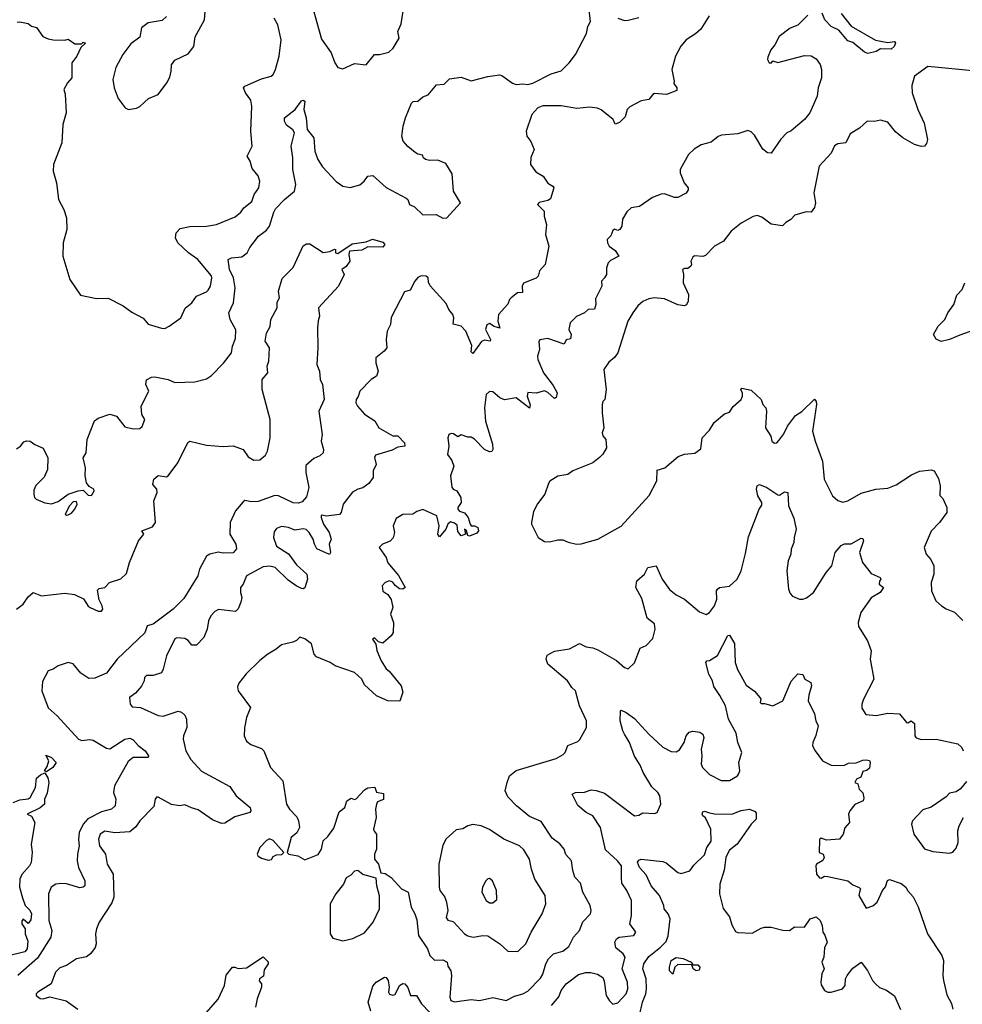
# Model space of a CAD drawing. Extents: x 1839239 to 1929705, y 762242 to 910352.
# Tile 263 of 429: x 1907604 to 1913263, y 829703 to 835615. Entities that reach past the tile are written whole.
import ezdxf

# ---------------------------------------------------------------- set-up
doc = ezdxf.new("R2010")
doc.units = 0

msp = doc.modelspace()

# ---------------------------------------------------------------- linework, layer by layer
at = {"layer": '0CON10XD'}
for points in [[(1907689.5, 832790.5), (1907688.8, 832765), (1907694, 832745), (1907703.3, 832735), (1907755, 832713.3), (1907795, 832708), (1907835, 832722), (1907895, 832766), (1907955, 832786.7), (1907985, 832790), (1908015, 832760), (1908035, 832757.5), (1908051.2, 832785), (1908048.8, 832795), (1908021.9, 832811.9), (1908004.5, 832834.5), (1907996.5, 832875), (1908000, 832925), (1907986, 832984), (1908004, 833015), (1908008.6, 833095), (1908053.6, 833206.4), (1908075, 833222), (1908145, 833246.2), (1908185, 833233.8), (1908235, 833170), (1908285, 833157.8), (1908325, 833159.4), (1908338.5, 833171.5), (1908356.4, 833215), (1908337.5, 833245), (1908334.4, 833295), (1908380, 833385), (1908360.8, 833425), (1908365, 833452.5), (1908395, 833467.5), (1908415, 833470), (1908495, 833453.8), (1908535, 833436), (1908655, 833440), (1908725, 833458.8), (1908755, 833478.8), (1908827.4, 833552.6), (1908876.5, 833615), (1908881.3, 833655), (1908898.9, 833701.1), (1908902.1, 833752.1), (1908867.3, 833815), (1908859.4, 833855), (1908887.1, 833915), (1908898.2, 834005), (1908888.2, 834065), (1908864.7, 834115), (1908855.6, 834174.4), (1908875, 834185.6), (1908938.1, 834191.9), (1908968.8, 834215), (1908985, 834246.7), (1909038, 834315), (1909085, 834351.1), (1909104.8, 834375.2), (1909129.8, 834460.2), (1909140.8, 834479.2), (1909194.4, 834535), (1909254.4, 834585), (1909262.3, 834625), (1909244.7, 834714.7), (1909244.6, 834785.4), (1909234.6, 834855), (1909254, 834935), (1909244.2, 834954.2), (1909205, 834981.2), (1909194.4, 835005), (1909194.4, 835025), (1909258, 835075), (1909295, 835127.5), (1909305, 835132.5), (1909316.2, 835125), (1909310.6, 835075), (1909323.3, 835025), (1909330.4, 834955), (1909369.2, 834905), (1909376, 834825), (1909393.9, 834775), (1909421.9, 834731.9), (1909505, 834642.7), (1909545, 834614.5), (1909587.3, 834607.3), (1909646.6, 834623.4), (1909673.1, 834645), (1909695, 834675.8), (1909725, 834679.4), (1909805, 834607.5), (1909925, 834544.2), (1909934.5, 834534.5), (1909944.4, 834504.4), (1909975, 834491.9), (1910025, 834442.5), (1910104.4, 834444.4), (1910145, 834422.5), (1910168.8, 834425), (1910250, 834515), (1910207.8, 834585), (1910199.5, 834689.5), (1910161.4, 834751.4), (1910115, 834772.1), (1910065, 834770), (1910041.2, 834775), (1910029.2, 834785), (1910022.5, 834802.5), (1909995, 834807.8), (1909978.5, 834818.5), (1909933.3, 834853.3), (1909907.1, 834885), (1909899.2, 834915), (1909907.1, 834975), (1909920, 835025), (1909956.6, 835113.4), (1909965.7, 835124.3), (1909995, 835126), (1910025, 835150.8), (1910056.6, 835163.4), (1910105.6, 835224.4), (1910151.9, 835228.1), (1910185, 835260), (1910255, 835269.7), (1910315, 835247.5), (1910415, 835273.1), (1910485, 835283.6), (1910499.5, 835279.5), (1910563.1, 835233.1), (1910585.3, 835225.3), (1910625, 835229.7), (1910655, 835225.9), (1910685, 835233.6), (1910795, 835289.2), (1910855, 835308.5), (1910901.9, 835355), (1910941.4, 835405), (1911007.3, 835532.7), (1911013.8, 835575), (1911030, 835605), (1911022.5, 835675)], [(1908485.7, 835634.3), (1908459.5, 835610.5), (1908375, 835596.2), (1908335, 835566.2), (1908325, 835510), (1908270.9, 835469.1), (1908222.5, 835405), (1908181.1, 835328.9), (1908162.9, 835255), (1908172, 835205), (1908195, 835142.5), (1908237.5, 835085), (1908256.4, 835076.4), (1908305, 835083.3), (1908325, 835093.8), (1908377.9, 835142.1), (1908435, 835165.8), (1908487.1, 835235), (1908505, 835270), (1908514.3, 835305), (1908515.9, 835344.1), (1908535, 835372.5), (1908615, 835410), (1908650, 835455), (1908658.3, 835511.7), (1908713.3, 835615), (1908716.7, 835665)], [(1909364.3, 835685), (1909415, 835497.5), (1909474, 835415), (1909495.8, 835355.8), (1909515, 835328.8), (1909545, 835320), (1909615, 835352), (1909685, 835343.8), (1909734.3, 835405.7), (1909765, 835406.2), (1909820.5, 835419.5), (1909845.7, 835444.3), (1909881.4, 835505), (1909873.3, 835545), (1909895, 835590), (1909906.1, 835666.1)], [(1907590, 835600), (1907605, 835602.5), (1907655, 835591.2), (1907675, 835576.7), (1907705, 835567.5), (1907743.6, 835513.6), (1907775, 835500), (1907805, 835493.3), (1907875, 835492.5), (1907895, 835497.5), (1907935, 835470), (1907975, 835470), (1907985, 835480), (1908000, 835475), (1907971.7, 835448.3), (1907946.7, 835395), (1907917.5, 835355), (1907917.5, 835265), (1907892, 835235), (1907870, 835195), (1907877.3, 835167.3), (1907882.5, 835055), (1907864.1, 834985.9), (1907858.1, 834875), (1907806.5, 834745), (1907805.6, 834705), (1907825.5, 834635), (1907837.8, 834535), (1907869.2, 834475), (1907884.3, 834425), (1907887.5, 834355), (1907864.2, 834275), (1907864, 834195), (1907904.4, 834054.4), (1907970, 833960), (1908065, 833941.2), (1908135, 833943.3), (1908225, 833896), (1908277.9, 833857.9), (1908345, 833822.5), (1908375, 833787.5), (1908455, 833762), (1908475, 833761.2), (1908502.5, 833775), (1908572.5, 833825), (1908597.7, 833882.3), (1908636.7, 833915), (1908665.8, 833954.2), (1908725, 833980.8), (1908735, 833990.8), (1908750.5, 834015), (1908756.7, 834065), (1908755, 834076.2), (1908672.9, 834175), (1908617.1, 834215), (1908553.1, 834275), (1908539.5, 834305), (1908544.4, 834335), (1908568.3, 834361.7), (1908626.2, 834373.8), (1908725.5, 834374.5), (1908785, 834384.4), (1908898.5, 834431.5), (1908931.2, 834458.8), (1908950, 834485), (1908997.5, 834522.5), (1909012.2, 834565), (1909039.4, 834605), (1909045.6, 834645), (1909036.7, 834676.7), (1909000.5, 834720.5), (1908987.5, 834765), (1908969.2, 834795), (1908998.9, 834855), (1908991.1, 834945), (1908998.6, 835095), (1908991.4, 835131.4), (1908960, 835175), (1908947.5, 835205), (1908955, 835215.6), (1909055, 835260.4), (1909114.4, 835275.6), (1909126, 835285), (1909140, 835315), (1909161.2, 835395), (1909174.7, 835495), (1909154.7, 835585), (1909132.8, 835625)], [(1911742.4, 835637.6), (1911692.6, 835557.4), (1911660.7, 835529.3), (1911605.5, 835494.5), (1911573, 835457), (1911541.5, 835395), (1911518.9, 835315), (1911533.6, 835246.4), (1911531.7, 835231.7), (1911550, 835205), (1911549.3, 835190.7), (1911486.1, 835166.1), (1911415, 835171.2), (1911404.1, 835165.9), (1911380, 835135), (1911335, 835127.5), (1911267.5, 835092.5), (1911250.6, 835075), (1911238.3, 835031.7), (1911215, 835007.5), (1911205, 834997.5), (1911178.3, 834988.3), (1911166.7, 835015), (1911095, 835074), (1911073, 835083), (1911025, 835089.5), (1910948.1, 835081.9), (1910855, 835097.6), (1910745, 835097.2), (1910714.8, 835085.2), (1910677.8, 835045), (1910643.8, 834945), (1910649.2, 834915), (1910672.7, 834882.7), (1910693.6, 834836.4), (1910672.4, 834787.6), (1910670.9, 834745), (1910701.7, 834701.7), (1910746.9, 834675), (1910775, 834634.2), (1910805.6, 834615.6), (1910810.8, 834605), (1910790.5, 834539.5), (1910775, 834529.2), (1910722.3, 834517.7), (1910712.5, 834505), (1910753.3, 834465), (1910752.5, 834435), (1910765.8, 834385), (1910760, 834325), (1910780.8, 834255), (1910758.6, 834145), (1910723.9, 834106.1), (1910716.7, 834075), (1910705, 834062), (1910627.8, 834032.2), (1910620.5, 834015), (1910623, 833977), (1910592.5, 833975), (1910553.8, 833945), (1910544, 833935), (1910534, 833906), (1910478, 833845), (1910473.6, 833805), (1910486.9, 833763.1), (1910453, 833773), (1910425, 833791.2), (1910407.7, 833782.3), (1910401.4, 833755), (1910430, 833695), (1910427.5, 833685), (1910395, 833690.6), (1910376.6, 833683.4), (1910325, 833610), (1910315, 833620), (1910318.3, 833658.3), (1910282.5, 833745), (1910253.7, 833773.7), (1910205.9, 833785.9), (1910210.5, 833825), (1910204.4, 833845), (1910180, 833875), (1910165, 833911.2), (1910067.7, 834017.7), (1910058, 834038), (1910056.5, 834065), (1910045.3, 834075.3), (1910015, 834077.1), (1909995, 834067.5), (1909976.2, 834045), (1909948.3, 833991.7), (1909915, 833980), (1909835, 833827.5), (1909829.2, 833785), (1909810.8, 833745), (1909804.2, 833695), (1909807.5, 833645), (1909792.5, 833625), (1909742.5, 833585), (1909741.4, 833555), (1909757.1, 833505), (1909746, 833475), (1909715, 833453.8), (1909646, 833385), (1909636.9, 833353.1), (1909624.2, 833335), (1909622.2, 833315), (1909631.4, 833295), (1909675, 833245.7), (1909735.4, 833205.4), (1909760, 833165), (1909845, 833116), (1909875, 833115.7), (1909913.3, 833075), (1909916, 833054), (1909875, 833048.8), (1909839.7, 833030.3), (1909740.5, 832999.5), (1909734.3, 832985.7), (1909743.3, 832945), (1909725.7, 832905), (1909726.2, 832865), (1909700.8, 832829.2), (1909665, 832804), (1909635, 832795.8), (1909602.2, 832777.8), (1909546.2, 832705), (1909533.8, 832655), (1909525, 832643.3), (1909444.2, 832634.2), (1909420.7, 832639.3), (1909414.2, 832635.8), (1909414.2, 832625.8), (1909427.5, 832585), (1909462.2, 832535), (1909474.2, 832495), (1909461.2, 832465), (1909469.5, 832415), (1909465, 832403.1), (1909388.5, 832438.5), (1909373.1, 832465), (1909365.4, 832495.4), (1909341.9, 832535), (1909323.6, 832553.6), (1909305, 832557.5), (1909255, 832549.4), (1909217.5, 832565), (1909175, 832570.8), (1909145, 832559.2), (1909131.1, 832538.9), (1909128.1, 832505), (1909145, 832454.4), (1909217.1, 832407.1), (1909265, 832340.8), (1909327.5, 832285), (1909332, 832255), (1909315, 832203.3), (1909305, 832196.7), (1909295, 832198.8), (1909263.8, 832215), (1909215, 832250), (1909138, 832325), (1909105, 832333.5), (1909065, 832330.5), (1908965.8, 832275), (1908946, 832225), (1908930, 832205), (1908930, 832175), (1908938.6, 832145), (1908932.5, 832117.5), (1908915, 832077.5), (1908898.8, 832061.2), (1908796.7, 832073.3), (1908775, 832061.9), (1908751.9, 832035), (1908738.6, 832005), (1908729.1, 831955), (1908710, 831905), (1908665, 831858.9), (1908638.3, 831858.3), (1908615, 831886.4), (1908595, 831898.7), (1908547.6, 831902.4), (1908535, 831897.1), (1908485.7, 831794.3), (1908465.8, 831714.2), (1908455, 831692.5), (1908405, 831678), (1908365, 831677.5), (1908354.1, 831665.9), (1908351.2, 831645), (1908335, 831612.5), (1908299.5, 831570.5), (1908262.5, 831545), (1908267.5, 831505), (1908278.6, 831488.6), (1908330, 831485), (1908436.1, 831436.1), (1908465, 831432), (1908555, 831462), (1908575, 831456.2), (1908595, 831438), (1908605.8, 831415), (1908608.1, 831365), (1908588.2, 831315), (1908586.2, 831295), (1908601.2, 831225), (1908631.9, 831171.9), (1908695, 831102.3), (1908865, 831011.1), (1908904.3, 830954.3), (1908987.1, 830885), (1908992.5, 830865), (1908986.2, 830855), (1908895, 830827.7), (1908835, 830790), (1908815, 830787.5), (1908761.3, 830811.3), (1908675, 830870.6), (1908635, 830881.5), (1908595, 830901.2), (1908565, 830894.4), (1908515, 830902.5), (1908435, 830946.5), (1908425, 830946.9), (1908417.1, 830935), (1908409.3, 830890.7), (1908325.8, 830805), (1908301.1, 830768.9), (1908265, 830737.5), (1908175, 830732.2), (1908115, 830742.7), (1908088.2, 830725), (1908078.2, 830695), (1908083.2, 830655), (1908119.5, 830605), (1908129.6, 830545), (1908148.1, 830515), (1908164.4, 830485), (1908168.8, 830345), (1908157.7, 830312.3), (1908080.6, 830195), (1908064.3, 830155), (1908058.6, 830125), (1908062.9, 830065), (1908056.6, 830043.4), (1908028.8, 830005), (1908005, 829988), (1907945, 829975.8), (1907885, 829935.7), (1907845, 829921.9), (1907819.4, 829895), (1907793.8, 829825), (1907712.5, 829775), (1907702.5, 829765), (1907702.5, 829755), (1907727, 829737), (1907745, 829736.2), (1907785, 829748), (1907882.8, 829722.8), (1907953.1, 829673.1)], [(1912335, 835641.2), (1912275, 835581.2), (1912230, 835565), (1912162.5, 835515), (1912138, 835465), (1912113.8, 835435), (1912095, 835390), (1912093.3, 835375), (1912104, 835355), (1912116.7, 835355), (1912125, 835367.5), (1912155, 835358.8), (1912315, 835400), (1912355, 835398), (1912385, 835380), (1912410, 835345), (1912417.5, 835315), (1912418.1, 835265), (1912396.7, 835205), (1912390.6, 835155), (1912348.1, 835055), (1912315.7, 835015), (1912235, 834948.1), (1912210, 834935), (1912172.4, 834897.6), (1912115, 834813.3), (1912092.5, 834815), (1912065, 834838), (1912015, 834922.5), (1911995, 834940.8), (1911975, 834949.4), (1911915, 834930.5), (1911817.7, 834922.3), (1911796.4, 834913.6), (1911755, 834880), (1911695, 834863.3), (1911652.7, 834837.3), (1911620, 834805), (1911568.8, 834715), (1911569.2, 834695), (1911593.2, 834635), (1911616.7, 834605), (1911617.4, 834592.6), (1911605, 834574), (1911555, 834548), (1911535, 834548), (1911475, 834568.8), (1911455, 834567.5), (1911403.3, 834546.7), (1911325, 834493.8), (1911275, 834486), (1911248, 834462), (1911222.6, 834417.4), (1911218, 834375), (1911206.2, 834355), (1911195, 834348.8), (1911175, 834356.7), (1911165, 834350), (1911153.6, 834316.4), (1911130, 834295), (1911132, 834275), (1911142, 834255), (1911179.2, 834229.2), (1911200, 834195), (1911150.6, 834169.4), (1911136, 834155), (1911126, 834125), (1911127.1, 834085), (1911115.6, 834065), (1911096, 834045), (1911099.2, 834015), (1911061.1, 833938.9), (1911062, 833905), (1911055, 833876.7), (1911017.5, 833875), (1910995, 833854), (1910946.4, 833833.6), (1910907.8, 833795), (1910900, 833755), (1910915.6, 833725), (1910911.2, 833698.8), (1910885, 833692.5), (1910873.3, 833666.7), (1910775, 833701.2), (1910727.5, 833692.5), (1910720.8, 833685), (1910724.5, 833635), (1910712, 833595), (1910714.2, 833575), (1910748.6, 833495), (1910807.5, 833417.5), (1910830.8, 833375), (1910825, 833347.1), (1910815, 833340), (1910775, 833376.9), (1910755, 833386.9), (1910705, 833372.5), (1910655, 833376), (1910650, 833355), (1910667.9, 833302.1), (1910665, 833282.5), (1910585, 833344), (1910515, 833332.5), (1910486.7, 833345), (1910445, 833379.4), (1910425, 833382.9), (1910404.6, 833365), (1910395.4, 833285), (1910400.5, 833205), (1910442.9, 833067.1), (1910444.2, 833035), (1910437.9, 833022.1), (1910425, 833020), (1910394.7, 833034.7), (1910335, 833096), (1910315, 833108.8), (1910295, 833107.5), (1910255, 833122), (1910235, 833110), (1910207.7, 833127.7), (1910195, 833129.2), (1910180, 833125), (1910173.8, 833105), (1910180, 833055), (1910171.4, 833005), (1910197.8, 832967.8), (1910210.4, 832935), (1910190.3, 832875), (1910198.3, 832808.3), (1910205.6, 832795.6), (1910227.5, 832785), (1910252.1, 832745), (1910254.5, 832715), (1910233.5, 832686.5), (1910235, 832676.7), (1910245, 832664.5), (1910274.4, 832654.4), (1910297.1, 832625), (1910308, 832585), (1910315, 832576.2), (1910335, 832575.8), (1910355.4, 832565.4), (1910357.8, 832545), (1910348, 832532), (1910305, 832513.3), (1910295, 832517.5), (1910286.4, 832546.4), (1910275, 832555.8), (1910280, 832525), (1910255, 832515.8), (1910235, 832541.2), (1910229.6, 832579.6), (1910215, 832591.5), (1910191.1, 832598.9), (1910175, 832585.8), (1910163.3, 832556.7), (1910125, 832509.4), (1910113.4, 832525), (1910122.7, 832575), (1910107.5, 832635), (1910025, 832673.8), (1909988.3, 832661.7), (1909964.1, 832645.9), (1909905, 832644.2), (1909865, 832620), (1909846.7, 832575), (1909854, 832535), (1909845.6, 832504.4), (1909827.2, 832482.8), (1909782.5, 832465), (1909762.5, 832445), (1909804, 832385), (1909814.5, 832354.5), (1909877.4, 832277.4), (1909918.1, 832205), (1909905, 832195.5), (1909885, 832198.2), (1909858.3, 832218.3), (1909845, 832236.9), (1909825, 832245.6), (1909797.5, 832235), (1909780, 832215), (1909785, 832183.8), (1909815, 832163.8), (1909834.2, 832134.2), (1909844.3, 832085), (1909830, 832045), (1909848.9, 831995), (1909845.6, 831935), (1909835, 831915.8), (1909785, 831871.2), (1909758.8, 831878.8), (1909735, 831903.3), (1909722, 831895), (1909742, 831865), (1909747.7, 831827.7), (1909774.3, 831765), (1909805, 831717.5), (1909822.2, 831702.2), (1909893.8, 831615), (1909903.6, 831576.4), (1909886.2, 831523.8), (1909815, 831524.5), (1909745.7, 831555), (1909675, 831620.6), (1909658.2, 831655), (1909615, 831695.4), (1909498, 831735), (1909467.5, 831755), (1909385, 831790), (1909372.5, 831805), (1909355, 831867.5), (1909315, 831896.9), (1909285, 831908), (1909265, 831887.5), (1909243.6, 831876.4), (1909175, 831861.2), (1909144.2, 831835), (1909092.9, 831805), (1909045, 831767.1), (1908963.7, 831686.3), (1908918.9, 831631.1), (1908911.7, 831608.3), (1908915.6, 831585), (1908988.8, 831485), (1908965.8, 831424.2), (1908953, 831363), (1908952, 831315), (1908965, 831282.5), (1908992.3, 831262.3), (1909055, 831238.8), (1909070, 831225), (1909110, 831125), (1909184.2, 831045), (1909205.6, 830905), (1909224.4, 830875), (1909267.8, 830827.8), (1909278.9, 830805), (1909284.2, 830765), (1909267.4, 830732.6), (1909234.3, 830705), (1909210, 830615), (1909220, 830605), (1909273.3, 830593.3), (1909315, 830570), (1909395, 830602), (1909415.7, 830635), (1909425.8, 830684.2), (1909455, 830711.2), (1909490.6, 830759.4), (1909522.3, 830857.7), (1909556.7, 830885), (1909567.5, 830925), (1909595, 830940), (1909615, 830932.5), (1909625, 830936.7), (1909675, 830990), (1909695, 831003.3), (1909736.4, 831006.4), (1909747, 830977), (1909788.3, 830968.3), (1909788, 830932), (1909751.4, 830918.6), (1909745.6, 830904.4)], [(1911195, 835623.5), (1911235, 835610.8), (1911257.7, 835612.3), (1911321.5, 835628.5)], [(1912535, 835652.9), (1912595, 835577.1), (1912742, 835492), (1912815, 835478.9), (1912855, 835483.3), (1912861.2, 835475), (1912852.9, 835455), (1912835, 835438), (1912770.7, 835439.3), (1912745, 835424.2), (1912695, 835412.5), (1912675, 835420.8), (1912605, 835477.5), (1912575, 835488.6), (1912521.7, 835551.7), (1912474.7, 835574.7), (1912438.5, 835615), (1912421.1, 835655)], [(1913345, 835306.8), (1913055, 835333.8), (1912976.7, 835275), (1912959.4, 835220.6), (1912961.4, 835175), (1912996.7, 835075), (1913033.2, 834993.2), (1913053.1, 834895), (1913047.9, 834872.1), (1913035, 834856.2), (1913015, 834854.2), (1912975, 834866), (1912906.7, 834905), (1912862.4, 834942.4), (1912815, 835000), (1912772.3, 835012.3), (1912735.8, 835004.2), (1912692.5, 835005), (1912645, 834964), (1912589.5, 834930.5), (1912563.3, 834875), (1912515, 834868.8), (1912495, 834856.7), (1912475, 834814), (1912403.6, 834736.4), (1912370.8, 834575), (1912382, 834515), (1912375, 834487.5), (1912355, 834460), (1912325, 834461.2), (1912258.3, 834441.7), (1912234, 834415), (1912203.2, 834396.8), (1912183.6, 834376.4), (1912115, 834386.7), (1912059.7, 834429.7), (1912031.7, 834438.3), (1912006.4, 834433.6), (1911936, 834394), (1911875.8, 834345), (1911830, 834285), (1911774.2, 834255.8), (1911720.7, 834199.3), (1911705, 834192.5), (1911655, 834196.2), (1911645, 834190), (1911633.3, 834165), (1911637.5, 834145), (1911632.5, 834135), (1911615, 834120), (1911595, 834121.2), (1911583.8, 834115), (1911590, 834085), (1911586.7, 834035), (1911620, 833965), (1911616.7, 833925), (1911606.4, 833903.6), (1911595, 833897.5), (1911555, 833903.3), (1911475, 833938), (1911413.9, 833943.9), (1911381.7, 833938.3), (1911345, 833922), (1911315, 833896), (1911285.4, 833854.6), (1911255.6, 833805), (1911195.6, 833615), (1911174.2, 833585.8), (1911140.8, 833559.2), (1911110, 833515), (1911124, 833395), (1911116.2, 833335), (1911105, 833322.5), (1911101.4, 833305), (1911100.8, 833255), (1911111.4, 833165), (1911100, 833135), (1911105.5, 833115.5), (1911123.8, 833095), (1911126.7, 833045), (1911104.1, 833005.9), (1911085, 832986.7), (1911045, 832953.3), (1910925, 832906.7), (1910895, 832883.3), (1910835, 832873.3), (1910787, 832843), (1910779.3, 832830.7), (1910756.7, 832765), (1910713, 832707), (1910688.3, 832661.7), (1910677.5, 832595), (1910677.5, 832585), (1910717.5, 832505), (1910755, 832482.5), (1910785, 832480), (1910835, 832492.5), (1910865, 832492.5), (1910897, 832477), (1910946.4, 832466.4), (1910975, 832468), (1911075, 832496), (1911215, 832573.3), (1911382.3, 832757.7), (1911428.8, 832845), (1911430.7, 832909.3), (1911477.5, 832925), (1911557.3, 832992.7), (1911595, 833006), (1911657.3, 833012.7), (1911692.3, 833037.7), (1911701.2, 833105), (1911745, 833150), (1911773.1, 833196.9), (1911835, 833248.5), (1911865, 833259.2), (1911887, 833293), (1911936, 833335), (1911943.8, 833355), (1911943.3, 833373.3), (1911933.3, 833395), (1911938.3, 833401.7), (1911995, 833390), (1912056.2, 833335), (1912066.2, 833305), (1912083.8, 833285), (1912088, 833265), (1912080.8, 833165), (1912114, 833115), (1912118.6, 833085), (1912135, 833071.9), (1912150, 833075), (1912162.3, 833087.7), (1912192.1, 833127.9), (1912213.1, 833175), (1912261.3, 833238.7), (1912298.5, 833261.5), (1912375, 833336.2), (1912385, 833322.5), (1912387.8, 833305), (1912364.4, 833145), (1912379.5, 833085), (1912423.8, 832963.8), (1912433.1, 832855), (1912483.3, 832755), (1912515, 832728.8), (1912545, 832718.8), (1912575, 832726.2), (1912655, 832772), (1912744.5, 832795.5), (1912815, 832802.5), (1912865, 832821.5), (1912957.1, 832882.9), (1913005, 832904.4), (1913075, 832911.4), (1913093.8, 832905), (1913119.7, 832859.7), (1913130, 832815), (1913128.3, 832758.3), (1913145, 832740), (1913170, 832685), (1913170, 832655), (1913126.7, 832595), (1913076.8, 832543.2), (1913033.5, 832445), (1913045, 832406.2), (1913073.2, 832373.2), (1913091.4, 832335), (1913091.2, 832285), (1913076.7, 832235), (1913077.5, 832185), (1913103.3, 832125), (1913137.5, 832095), (1913165, 832076.7), (1913215, 832056.7), (1913266.4, 832006.4)], [(1907585.4, 832075), (1907625, 832105.4), (1907655, 832148.5), (1907685, 832175.6), (1907735.6, 832155.6), (1907875, 832170.9), (1907934, 832164), (1907987.6, 832137.6), (1908015, 832093.8), (1908027.5, 832085), (1908075, 832063.3), (1908096.2, 832063.8), (1908102.5, 832075), (1908098.8, 832095), (1908081.7, 832131.7), (1908070.5, 832189.5), (1908080.8, 832199.2), (1908115, 832206.2), (1908144, 832236), (1908212.1, 832257.9), (1908245, 832288.8), (1908262.9, 832355), (1908318.1, 832485), (1908350, 832525), (1908336.7, 832545), (1908400.8, 832569.2), (1908420, 832595), (1908409.6, 832725), (1908429.4, 832775), (1908428.1, 832795), (1908403.3, 832823.3), (1908409.6, 832855), (1908435, 832877.3), (1908485, 832870), (1908495, 832875.8), (1908552.9, 832955), (1908614.2, 833075.8), (1908625, 833083.8), (1908725, 833060), (1908825, 833051.4), (1908885.7, 833055.7), (1908945, 833034.4), (1908975, 832990), (1909009.1, 832969.1), (1909045, 832972.9), (1909079.8, 833000.2), (1909091.4, 833025), (1909107.1, 833105), (1909106.9, 833215), (1909059.6, 833395), (1909059.5, 833455), (1909094.7, 833495), (1909088.9, 833535), (1909100.6, 833565), (1909104.3, 833645), (1909077.5, 833685), (1909085, 833733.3), (1909107.8, 833772.2), (1909112.5, 833815), (1909150, 833885), (1909150.7, 833919.3), (1909163.3, 833945), (1909158, 833985), (1909179.7, 834060.3), (1909245, 834127.5), (1909305, 834257.5), (1909325, 834270), (1909345, 834270), (1909425, 834217.5), (1909467, 834223), (1909495, 834237.5), (1909500, 834235), (1909500, 834215), (1909515, 834211.2), (1909600.9, 834269.1), (1909685, 834281.9), (1909722.3, 834297.7), (1909785, 834278.8), (1909795.8, 834265), (1909785, 834249.4), (1909695, 834250.5), (1909658.1, 834231.9), (1909584.4, 834225.6), (1909580, 834205), (1909586.2, 834165), (1909565, 834133.3), (1909537.5, 834115), (1909552.5, 834085), (1909518.8, 834015), (1909398.8, 833885), (1909403.3, 833835), (1909396.7, 833806.7), (1909391.2, 833765), (1909393.8, 833645), (1909388, 833545), (1909404.1, 833504.1), (1909408.6, 833455), (1909421.4, 833425), (1909431.9, 833335), (1909400, 833265), (1909419.2, 833125), (1909414.5, 833085), (1909428.9, 833035), (1909426.9, 833015), (1909405, 832995.6), (1909369.9, 832980.1), (1909321.9, 832938.1), (1909321.6, 832895), (1909340, 832805), (1909325, 832750.6), (1909299.6, 832720.4), (1909277.3, 832712.7), (1909245, 832713.5), (1909157.5, 832755), (1909135, 832757.7), (1909035, 832722.1), (1908995, 832719.1), (1908955, 832726.9), (1908945, 832720), (1908900.5, 832665), (1908867.8, 832595), (1908865.5, 832525), (1908901.9, 832465), (1908905, 832437.5), (1908886.2, 832413.8), (1908825, 832410.8), (1908795, 832416.8), (1908745, 832405.4), (1908725.9, 832394.1), (1908683.6, 832316.4), (1908673.6, 832275), (1908590.3, 832139.7), (1908525.7, 832075), (1908405, 831986.2), (1908370.4, 831975), (1908355.8, 831934.2), (1908190.3, 831775), (1908125, 831691.8), (1908055, 831660.2), (1908019.2, 831659.2), (1907971.1, 831691.1), (1907925, 831747.8), (1907895, 831754.4), (1907835, 831736), (1907804.2, 831715.8), (1907775, 831705.8), (1907741.9, 831641.9), (1907738.1, 831585), (1907775, 831483.5), (1907828.9, 831435), (1907956.5, 831295), (1907976.7, 831286.7), (1908025, 831292.5), (1908045, 831288.8), (1908125, 831241.5), (1908145, 831236.2), (1908235, 831295.4), (1908265, 831300.9), (1908285, 831290.4), (1908316.4, 831256.4), (1908356.9, 831225), (1908378, 831195), (1908375.7, 831184.3), (1908285, 831184.6), (1908255, 831160.4), (1908172.9, 831015), (1908167.4, 830975), (1908181.6, 830935), (1908177.1, 830895), (1908154.7, 830875.3), (1908095, 830858.7), (1908013.6, 830816.4), (1907984.7, 830785.3), (1907960.9, 830735), (1907958.1, 830691.9), (1907961.5, 830655), (1907950.8, 830605), (1907949.5, 830565), (1907958.2, 830525), (1907994.3, 830445), (1907995.8, 830415), (1907984.4, 830405.6), (1907965, 830402.9), (1907885, 830425.3), (1907851.5, 830428.5), (1907822, 830425), (1907792.5, 830405), (1907777.5, 830365), (1907779.7, 830205), (1907796.2, 830145), (1907790.4, 830105), (1907711.2, 829978.8), (1907592.1, 829875)], [(1913366.4, 833763.6), (1913248.9, 833721.1), (1913185, 833694.4), (1913135, 833682), (1913106.1, 833696.1), (1913090, 833725), (1913118, 833775), (1913157.5, 833815), (1913175.8, 833855), (1913212.5, 833905), (1913229.7, 833960.3), (1913262, 833995), (1913278, 834035)], [(1907585, 833038), (1907609.2, 833055), (1907629.7, 833080.3), (1907645, 833086), (1907667.5, 833085), (1907695, 833063.8), (1907745, 833042.5), (1907773.3, 832985), (1907770.8, 832915), (1907751.7, 832868.3), (1907702.1, 832817.9), (1907689.5, 832790.5)], [(1909745.6, 830904.4), (1909739.2, 830875), (1909743.8, 830825), (1909728.6, 830755), (1909731.4, 830741.4), (1909746.7, 830725), (1909746.7, 830635), (1909733.3, 830603.3), (1909733.3, 830575), (1909757.5, 830545), (1909771.2, 830491.2), (1909797.7, 830487.7), (1909835, 830463.8), (1909896, 830396), (1909936.7, 830375), (1909954.2, 830285), (1909976.6, 830246.6), (1909989.1, 830209.1), (1909998, 830115), (1910051.4, 830035), (1910065.7, 829995), (1910095, 829968.1), (1910145, 829970), (1910171.2, 829955), (1910175, 829932.5), (1910192.9, 829902.9), (1910196.9, 829875), (1910185.7, 829745), (1910193.1, 829725), (1910215, 829718.2), (1910315, 829730.5), (1910365, 829724.5), (1910445, 829742.9), (1910525, 829726.2), (1910575, 829751.9), (1910625.3, 829764.7), (1910655, 829782.5), (1910730.1, 829859.9), (1910745, 829884.2), (1910762.6, 829945), (1910779.3, 829975), (1910808.1, 830005), (1910865, 830021.9), (1910900.2, 830049.8), (1910928.8, 830105), (1910964.8, 830145.2), (1910985, 830196.9), (1911030, 830245), (1911035.8, 830265), (1911028.6, 830295), (1910984.5, 830375), (1910970.6, 830430.6), (1910936.8, 830466.8), (1910924.4, 830505.6), (1910916.9, 830565), (1910882.3, 830602.3), (1910873.3, 830635), (1910846.2, 830666.2), (1910800.6, 830700.6), (1910735, 830800), (1910665, 830830.6), (1910586, 830895), (1910535, 830949.2), (1910519.4, 830985), (1910530.6, 831035), (1910545.4, 831074.6), (1910584.4, 831105.6), (1910825, 831179.2), (1910866.7, 831203.3), (1910878.6, 831215), (1910895, 831256.2), (1910955, 831280), (1910967.5, 831292.5), (1911007.5, 831365), (1911006.9, 831405), (1910964.4, 831495), (1910940, 831585), (1910918.6, 831605), (1910892.9, 831645), (1910775.5, 831745), (1910764.1, 831775.9), (1910771.4, 831798.6), (1910815, 831822.9), (1910905, 831837.3), (1910965, 831868.8), (1911005, 831850), (1911045, 831843.6), (1911075, 831831.5), (1911187, 831767), (1911235, 831725.8), (1911256.7, 831716.7), (1911295, 831753.8), (1911328.3, 831841.7), (1911365, 831856.2), (1911405, 831900), (1911419.6, 831955), (1911415, 831986.4), (1911371.5, 832021.5), (1911339.2, 832139.2), (1911302.5, 832205), (1911308.1, 832245), (1911355.5, 832285), (1911374.2, 832325), (1911425, 832336.2), (1911461.1, 832255), (1911505, 832192.9), (1911545, 832161.9), (1911596, 832135), (1911685, 832059.2), (1911725, 832044), (1911744.4, 832055.6), (1911775.6, 832095), (1911789.4, 832135), (1911788.1, 832185), (1911793.8, 832196.2), (1911805.5, 832204.5), (1911865, 832213.6), (1911910.5, 832255), (1911935, 832306.2), (1911960.9, 832409.1), (1911979.8, 832510.2), (1912043.1, 832675), (1912060, 832700), (1912059.1, 832715), (1912035.7, 832755), (1912028.1, 832795), (1912030.8, 832815), (1912045, 832824), (1912090, 832805), (1912155, 832761.2), (1912165, 832760), (1912195, 832780.8), (1912215.7, 832775), (1912219.2, 832695), (1912251.3, 832621.3), (1912265.6, 832555), (1912252.5, 832505), (1912252.2, 832475), (1912235.6, 832435), (1912234.4, 832405), (1912216.7, 832365), (1912209.4, 832305), (1912220, 832195), (1912229.3, 832169.3), (1912243.9, 832153.9), (1912285, 832136.2), (1912305, 832136.2), (1912327, 832143), (1912368.8, 832175), (1912446.5, 832295), (1912480, 832335), (1912499.5, 832415), (1912535, 832457.5), (1912555, 832466.9), (1912595, 832468.6), (1912655, 832502.5), (1912665, 832500), (1912668.8, 832485), (1912646.2, 832415), (1912664, 832355), (1912715, 832290), (1912770, 832265), (1912773.3, 832255), (1912765, 832242.5), (1912764.4, 832225), (1912788.8, 832205), (1912770, 832175), (1912715.9, 832144.1), (1912653.8, 832055), (1912636.7, 831995), (1912640.5, 831970.5), (1912693.8, 831885), (1912716, 831825), (1912708.8, 831775), (1912732, 831655), (1912670, 831535), (1912660, 831505), (1912660.5, 831480.5), (1912683.3, 831443.3), (1912745, 831437.5), (1912815, 831450.8), (1912886.4, 831446.4), (1912927.5, 831395), (1912935, 831392), (1912955, 831403.8), (1912975, 831388.8), (1912977.5, 831315), (1912985, 831303.1), (1913016.6, 831293.4), (1913105, 831294.4), (1913235, 831266.7), (1913257.3, 831247.3), (1913268.8, 831225)], [(1907885, 832638.8), (1907895, 832641.4), (1907915, 832652.2), (1907934.5, 832675), (1907948.9, 832705), (1907945, 832722), (1907925, 832720.8), (1907903.4, 832696.6), (1907876.7, 832645), (1907885, 832638.8)], [(1910796.9, 829695), (1910841.7, 829748.3), (1910855.6, 829785), (1910885, 829826), (1910958.1, 829881.9), (1911003.2, 829893.2), (1911033.3, 829893.3), (1911073.2, 829883.2), (1911103.9, 829863.9), (1911112.5, 829842.5), (1911125, 829756.2), (1911145, 829722.5), (1911165, 829704.4), (1911195, 829710.8), (1911245, 829766), (1911255.3, 829795), (1911253.9, 829835), (1911221.1, 829915), (1911238.5, 829985), (1911227.5, 830005), (1911182.7, 830042.7), (1911176.2, 830075), (1911186.7, 830095), (1911202.5, 830105), (1911290, 830115), (1911303.8, 830135), (1911267.5, 830185), (1911276.7, 830235), (1911276.1, 830325), (1911248.5, 830385), (1911219.5, 830429.5), (1911217.7, 830462.3), (1911216.2, 830535), (1911193.6, 830563.6), (1911120.2, 830630.2), (1911091.2, 830765), (1911045.8, 830835), (1911004.2, 830855), (1910955, 830896.2), (1910920, 830965), (1910940, 830975), (1910995, 830975.5), (1911035, 830989.6), (1911065, 830987.3), (1911115, 830970.5), (1911295, 830834.4), (1911321.7, 830838.3), (1911345, 830853.3), (1911415, 830847.5), (1911431.2, 830855), (1911454, 830905), (1911447.8, 830955), (1911435.6, 830975), (1911398.2, 831008.2), (1911346.7, 831095), (1911328.3, 831138.3), (1911295, 831192), (1911265.3, 831275.3), (1911235.5, 831325), (1911224.4, 831345), (1911208.6, 831405), (1911210, 831465), (1911215, 831468.8), (1911245, 831455.8), (1911295, 831418.6), (1911380, 831325), (1911465, 831245.7), (1911515, 831220.8), (1911545, 831218), (1911565, 831230.8), (1911592.9, 831275), (1911604.5, 831315.5), (1911623.1, 831336.9), (1911645, 831342.5), (1911687.7, 831337.7), (1911704.3, 831324.3), (1911711.4, 831305), (1911694.6, 831235), (1911700, 831195), (1911696, 831145), (1911702.5, 831125), (1911745, 831082.5), (1911815, 831046.2), (1911865, 831047.5), (1911912.5, 831075), (1911920, 831085), (1911926.7, 831105), (1911922, 831155), (1911938.9, 831215), (1911915.5, 831275.5), (1911905, 831330), (1911859.5, 831415), (1911841.5, 831495), (1911806.2, 831556.2), (1911771.1, 831611.1), (1911762.7, 831645), (1911741.4, 831685), (1911723.3, 831755), (1911730, 831765), (1911745, 831766.7), (1911792.5, 831797.5), (1911855, 831917.5), (1911865, 831920), (1911895, 831870), (1911898.9, 831755), (1911913.3, 831713.3), (1911965, 831618.1), (1912015, 831582.5), (1912047.1, 831545), (1912052.5, 831535), (1912049.2, 831515), (1912055, 831508), (1912075, 831509.2), (1912124.4, 831495.6), (1912184.5, 831525.5), (1912235, 831643.3), (1912275, 831686.2), (1912305, 831682.5), (1912316.7, 831655), (1912353.8, 831635), (1912357.5, 831615), (1912341.2, 831558.8), (1912338.1, 831525), (1912375, 831446.2), (1912383.1, 831405), (1912396.9, 831375), (1912383.9, 831316.1), (1912364.5, 831275), (1912364.4, 831255.6), (1912378.5, 831225), (1912423.9, 831163.9), (1912475, 831139.4), (1912552.5, 831137.5), (1912580.3, 831149.7), (1912625, 831152.2), (1912665, 831169.2), (1912685, 831171.2), (1912705, 831166.7), (1912710, 831155), (1912705, 831120), (1912691.7, 831108.3), (1912665, 831101.2), (1912653.6, 831066.4), (1912626.7, 831055), (1912617.5, 831035), (1912636, 831026), (1912643.8, 830993.8), (1912665, 830972.5), (1912671.7, 830941.7), (1912667.5, 830925), (1912617.8, 830902.2), (1912587.8, 830865), (1912579.6, 830845), (1912585, 830793.8), (1912558, 830762), (1912546.9, 830725), (1912526, 830695), (1912447.7, 830687.7), (1912415, 830700), (1912405, 830692.5), (1912403.3, 830615), (1912426.7, 830605), (1912434.3, 830585), (1912425, 830565.8), (1912387.5, 830545), (1912383.3, 830535), (1912386.7, 830485), (1912405, 830461.2), (1912415, 830460), (1912435, 830471.2), (1912455, 830470), (1912575, 830443.8), (1912605, 830420), (1912644.4, 830404.4), (1912650.8, 830395), (1912645, 830376.2), (1912641.9, 830355), (1912685, 830280), (1912725, 830293.3), (1912752.5, 830315), (1912784, 830385), (1912801.5, 830408.5), (1912814.2, 830445.8), (1912825, 830452.5), (1912895, 830427.5), (1912923.8, 830405), (1912935, 830383.3), (1912967.3, 830347.3), (1912998.6, 830288.6), (1913054.2, 830125), (1913140.8, 829995), (1913149.4, 829965), (1913145.8, 829875), (1913150, 829845), (1913170, 829760), (1913197.3, 829707.3), (1913205, 829672.5)], [(1907765, 831098.8), (1907753.3, 831105), (1907769.8, 831130.2), (1907779.2, 831165), (1907761.7, 831198.3), (1907796, 831185), (1907822.5, 831155), (1907803.3, 831125), (1907765, 831098.8)], [(1907565.3, 830915), (1907605, 830931.1), (1907654.2, 830935.8), (1907666.2, 830943.8), (1907700, 831005), (1907705, 831060), (1907728.8, 831081.2), (1907755, 831092.5), (1907772.7, 831062.7), (1907778.5, 831035), (1907769.3, 830970.7), (1907753.1, 830935), (1907752.5, 830905), (1907727.3, 830882.7), (1907650, 830845), (1907675, 830832.5), (1907695.5, 830795), (1907673.9, 830663.9), (1907679.4, 830615), (1907673.1, 830555), (1907663.1, 830535), (1907617.1, 830482.9), (1907605.6, 830455), (1907602.5, 830405), (1907621.1, 830341.1), (1907637.5, 830295), (1907665, 830268.8), (1907674.3, 830245), (1907670.9, 830209.1), (1907655, 830187.5), (1907625, 830213.3), (1907616.2, 830203.8), (1907618, 830185), (1907636.7, 830156.7), (1907637.5, 830125), (1907652.7, 830082.7), (1907648.8, 830035), (1907635, 830017.1), (1907528.3, 829991.7)], [(1913288.8, 831041.2), (1913252.7, 830997.3), (1913225, 830978.6), (1913185, 830970), (1913165, 830948.6), (1913075, 830886.4), (1913025, 830871.1), (1912963.3, 830805), (1912957.5, 830785), (1912972.5, 830725), (1913035.5, 830635.5), (1913085, 830620), (1913185, 830609.7), (1913205, 830616.2), (1913225, 830640.6), (1913238.8, 830675), (1913236.5, 830745), (1913243.2, 830775), (1913270.5, 830825)], [(1911324.7, 829635.3), (1911342.6, 829715), (1911363.1, 829765), (1911366.7, 829795), (1911364.7, 829855), (1911345.8, 829915), (1911350, 829945), (1911380.3, 829989.7), (1911451.5, 830045), (1911485, 830078.9), (1911496.7, 830113.3), (1911508.1, 830215), (1911496.7, 830246.7), (1911472.5, 830275), (1911471.1, 830295), (1911445.3, 830355), (1911394.3, 830414.3), (1911365, 830480.6), (1911325.3, 830525), (1911313.9, 830556.1), (1911321.4, 830568.6), (1911335.7, 830574.3), (1911465, 830561.1), (1911485, 830553.1), (1911556, 830494), (1911575, 830488.8), (1911626.7, 830503.3), (1911651.8, 830538.2), (1911715, 830599.2), (1911730, 830645), (1911755, 830682.5), (1911753.8, 830755), (1911722, 830822), (1911705, 830833.8), (1911702, 830845), (1911705, 830858.8), (1911715, 830862.5), (1911745, 830851.4), (1911775.9, 830845.9), (1911880, 830845), (1911935, 830866.9), (1911985, 830874.2), (1912020, 830860), (1912025, 830850), (1912025, 830813.8), (1911995.3, 830784.7), (1911911.4, 830665), (1911865, 830628.6), (1911856.5, 830615), (1911843.8, 830585), (1911832.3, 830507.7), (1911806.8, 830425), (1911805.4, 830365), (1911827.9, 830277.9), (1911865, 830227.5), (1911880, 830180), (1911900.5, 830140.5), (1911915, 830134.2), (1912001.2, 830128.8), (1912055, 830160.8), (1912075, 830165.7), (1912115, 830165.7), (1912185, 830148.6), (1912225, 830145.8), (1912255, 830167.5), (1912315, 830165.6), (1912350, 830215), (1912385, 830228.1), (1912410, 830205), (1912421.4, 830175), (1912425.7, 830135), (1912437, 830117), (1912452, 830075), (1912435, 830042.5), (1912430.8, 829985), (1912419.2, 829955), (1912434, 829915), (1912420, 829885), (1912413.1, 829835), (1912415, 829818.8), (1912435, 829785.6), (1912455, 829775.4), (1912475, 829774.6), (1912543.1, 829795), (1912559.1, 829815), (1912560.8, 829855), (1912572.5, 829875), (1912605, 829918.8), (1912656.1, 829956.1), (1912693.3, 829905), (1912723.8, 829845), (1912743, 829823), (1912765, 829803.8), (1912807.7, 829787.7), (1912855, 829753.3), (1912892.4, 829672.4)], [(1910595, 830018.8), (1910641.9, 830065), (1910675.6, 830135), (1910741.5, 830245), (1910762.3, 830305), (1910759.6, 830355), (1910696.5, 830455), (1910676.9, 830515), (1910665.6, 830575), (1910630.3, 830630.3), (1910605, 830654.3), (1910511.2, 830695), (1910425, 830752.9), (1910375, 830774.2), (1910325, 830782), (1910295, 830773.8), (1910265, 830756.2), (1910225, 830750), (1910165, 830696.2), (1910145, 830657.5), (1910120, 830545), (1910121.9, 830405), (1910127.1, 830385), (1910155.4, 830345.4), (1910166.9, 830315), (1910174.4, 830265.6), (1910165, 830223.8), (1910175, 830207.8), (1910197.5, 830202.5), (1910208.2, 830198.2), (1910274, 830125), (1910295, 830114.4), (1910325.6, 830105.6), (1910385, 830115.6), (1910415, 830113.1), (1910486.1, 830066.1), (1910535, 830022), (1910595, 830018.8)], [(1909095, 830567.5), (1909115, 830572.5), (1909125, 830590), (1909145, 830600), (1909177, 830603), (1909190, 830615), (1909125, 830686.2), (1909104.3, 830695.7), (1909085, 830686.2), (1909045, 830643.3), (1909030, 830605), (1909035, 830592.5), (1909055, 830580), (1909095, 830567.5)], [(1909545, 830084.3), (1909603.2, 830096.8), (1909675, 830131.4), (1909726.4, 830195), (1909763.6, 830276.4), (1909764, 830354), (1909748.1, 830415), (1909745, 830460), (1909665, 830482.5), (1909635, 830505.8), (1909615, 830501.9), (1909592.5, 830477.5), (1909565, 830462.9), (1909547.5, 830425), (1909501.2, 830365), (1909467.9, 830305), (1909467.1, 830125), (1909485, 830100.5), (1909545, 830084.3)], [(1910445, 830311.1), (1910468, 830332), (1910467.5, 830385), (1910442.5, 830445), (1910425, 830457.5), (1910415, 830455.8), (1910403.1, 830445), (1910381.9, 830405), (1910378.1, 830375), (1910405, 830325.7), (1910425, 830312.5), (1910445, 830311.1)], [(1908710, 829635), (1908796.1, 829733.9), (1908834.4, 829815.6), (1908843.4, 829876.6), (1908882.5, 829925), (1908895, 829926.2), (1908915, 829916.7), (1908965, 829922), (1909066.7, 829986.7), (1909095, 829957.5), (1909096, 829946), (1909071.2, 829908.8), (1909067.5, 829872.5), (1909044.3, 829855), (1909042.7, 829842.7), (1909056.7, 829825), (1909055.8, 829805), (1909029.4, 829735), (1909020, 829685)], [(1911525, 829884), (1911505, 829902.9), (1911504.2, 829925), (1911515.5, 829965), (1911545, 829983.8), (1911588, 829978), (1911634.3, 829955), (1911645, 829940), (1911675, 829939.1), (1911687.5, 829925), (1911682.3, 829907.7), (1911665, 829902.6), (1911646.7, 829915), (1911638.8, 829938.8), (1911555, 829942.5), (1911536.2, 829925), (1911525, 829884)], [(1909711.2, 829661.2), (1909695.8, 829715), (1909725, 829812.5), (1909743.3, 829835), (1909795, 829865.7), (1909805, 829863.3), (1909815.7, 829845.7), (1909821.8, 829805), (1909818.9, 829775), (1909825, 829763.3), (1909845, 829756.7), (1909857.8, 829762.2), (1909884.4, 829815.6), (1909905, 829827.1), (1909915.4, 829825.4), (1909933.9, 829803.9), (1909950, 829755), (1909986.3, 829756.3), (1910015.5, 829705), (1910065.2, 829655.2)]]:
    msp.add_lwpolyline(points, dxfattribs=at)

doc.saveas('drawing.dxf')
